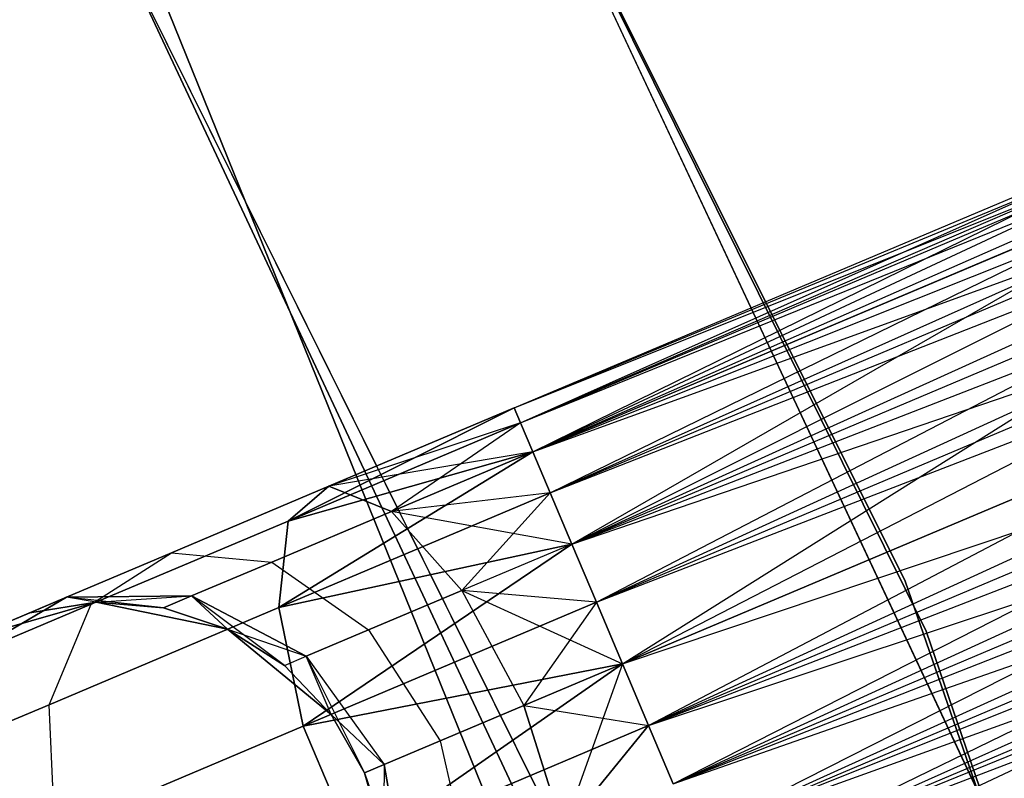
# Model space of a CAD drawing. Extents: x -91 to 91, y -91 to 262.
# Tile 429 of 480: x 55.37 to 58.89, y 23.92 to 26.63. Entities that reach past the tile are written whole.
import ezdxf

# ---------------------------------------------------------------- set-up
doc = ezdxf.new("R2010")
doc.units = 0
doc.header["$LTSCALE"] = 25.4
doc.layers.get('0').update_dxf_attribs({"linetype": 'CONTINUOUS'})

# ---------------------------------------------------------------- blocks, each defined once
blk = doc.blocks.new('ETE0_STL_1')
at = {"color": 0}
for p, q in [((58.5318, 24.6227, 158.5), (54.8172, 32.052, 158.5)), ((54.8172, 32.052, 159.5), (58.5318, 24.6227, 159.5)), ((58.5318, 24.6227, 158.5), (54.8172, 32.052, 158.5)), ((54.8172, 32.052, 159.5), (58.5318, 24.6227, 159.5)), ((54.9146, 31.8847, 159.5), (58.6066, 24.4441, 159.5)), ((58.6066, 24.4441, 169), (54.9146, 31.8847, 169)), ((54.9146, 31.8847, 159.5), (58.6066, 24.4441, 159.5)), ((58.6066, 24.4441, 169), (54.9146, 31.8847, 169)), ((57.2222, 23.8667, 159.5), (53.6174, 31.1315, 159.5)), ((53.6174, 31.1315, 169), (57.2222, 23.8667, 169)), ((53.6174, 31.1315, 169), (57.2222, 23.8667, 169)), ((57.2222, 23.8667, 159.5), (53.6174, 31.1315, 159.5)), ((59.1289, 23.1523, 330.5076), (55.601, 30.672, 330.5076)), ((55.601, 30.672, 321.0076), (59.1289, 23.1523, 321.0076)), ((59.1289, 23.1523, 330.5076), (55.601, 30.672, 330.5076)), ((55.601, 30.672, 321.0076), (59.1289, 23.1523, 321.0076)), ((54.2876, 29.9475, 330.5076), (57.7321, 22.6053, 330.5076)), ((57.7321, 22.6053, 321.0076), (54.2876, 29.9475, 321.0076)), ((57.7321, 22.6053, 321.0076), (54.2876, 29.9475, 321.0076)), ((54.2876, 29.9475, 330.5076), (57.7321, 22.6053, 330.5076)), ((57.1349, 25.2414, 169.8871), (64.2201, 28.2358, 170.1281)), ((57.1349, 25.2414, 169.8871), (64.2201, 28.2358, 170.1281)), ((57.1349, 25.2414, 170.1281), (64.2201, 28.2358, 170.1281)), ((57.1349, 25.2414, 170.1281), (64.2201, 28.2358, 170.1281)), ((57.1573, 25.1882, 170.3622), (64.2201, 28.2358, 170.1281)), ((57.1573, 25.1882, 170.3622), (64.2201, 28.2358, 170.1281)), ((57.1349, 25.2414, 169.8871), (64.2425, 28.1826, 169.653)), ((57.1349, 25.2414, 169.8871), (64.2425, 28.1826, 169.653)), ((57.1573, 25.1882, 169.653), (64.2425, 28.1826, 169.653)), ((57.1573, 25.1882, 169.653), (64.2425, 28.1826, 169.653)), ((57.201, 25.085, 169.4395), (64.2425, 28.1826, 169.653)), ((57.201, 25.085, 169.4395), (64.2425, 28.1826, 169.653)), ((57.1573, 25.1882, 170.3622), (64.2861, 28.0794, 170.5757)), ((57.1573, 25.1882, 170.3622), (64.2861, 28.0794, 170.5757)), ((57.201, 25.085, 170.5757), (64.2861, 28.0794, 170.5757)), ((57.201, 25.085, 170.5757), (64.2861, 28.0794, 170.5757)), ((57.2632, 24.9378, 170.7561), (64.2861, 28.0794, 170.5757)), ((57.2632, 24.9378, 170.7561), (64.2861, 28.0794, 170.5757)), ((57.201, 25.085, 169.4395), (64.3484, 27.9322, 169.2591)), ((57.201, 25.085, 169.4395), (64.3484, 27.9322, 169.2591)), ((57.2632, 24.9378, 169.2591), (64.3484, 27.9322, 169.2591)), ((57.2632, 24.9378, 169.2591), (64.3484, 27.9322, 169.2591)), ((57.3404, 24.755, 169.1222), (64.3484, 27.9322, 169.2591)), ((57.3404, 24.755, 169.1222), (64.3484, 27.9322, 169.2591)), ((57.2632, 24.9378, 170.7561), (64.4256, 27.7494, 170.8931)), ((57.2632, 24.9378, 170.7561), (64.4256, 27.7494, 170.8931)), ((57.3404, 24.755, 170.8931), (64.4256, 27.7494, 170.8931)), ((57.3404, 24.755, 170.8931), (64.4256, 27.7494, 170.8931)), ((57.4282, 24.5474, 170.9785), (64.4256, 27.7494, 170.8931)), ((57.4282, 24.5474, 170.9785), (64.4256, 27.7494, 170.8931)), ((57.3404, 24.755, 169.1222), (64.5133, 27.5418, 169.0367)), ((57.3404, 24.755, 169.1222), (64.5133, 27.5418, 169.0367)), ((57.4282, 24.5474, 169.0367), (64.5133, 27.5418, 169.0367)), ((57.4282, 24.5474, 169.0367), (64.5133, 27.5418, 169.0367)), ((57.4282, 24.5474, 170.9785), (64.6065, 27.3214, 171.0076)), ((57.4282, 24.5474, 170.9785), (64.6065, 27.3214, 171.0076)), ((57.5213, 24.327, 169.0076), (64.6065, 27.3214, 169.0076)), ((57.5213, 24.327, 169.0076), (64.6065, 27.3214, 169.0076)), ((57.5213, 24.327, 171.0076), (64.6065, 27.3214, 171.0076)), ((57.5213, 24.327, 171.0076), (64.6065, 27.3214, 171.0076)), ((64.6065, 27.3214, 171.0076), (57.6145, 24.1065, 170.9785)), ((64.6065, 27.3214, 171.0076), (57.6145, 24.1065, 170.9785)), ((57.6145, 24.1065, 169.0367), (64.6997, 27.1009, 169.0367)), ((57.6145, 24.1065, 169.0367), (64.6997, 27.1009, 169.0367)), ((57.7022, 23.8989, 169.1222), (64.6997, 27.1009, 169.0367)), ((57.7022, 23.8989, 169.1222), (64.6997, 27.1009, 169.0367)), ((58.8222, 19.4357, 327.5076), (55.7821, 26.9473, 327.5076)), ((55.7821, 26.9473, 328.5076), (58.8222, 19.4357, 328.5076)), ((58.8222, 19.4357, 327.5076), (55.7821, 26.9473, 327.5076)), ((55.7821, 26.9473, 328.5076), (58.8222, 19.4357, 328.5076)), ((57.6145, 24.1065, 170.9785), (64.7874, 26.8933, 170.8931)), ((57.6145, 24.1065, 170.9785), (64.7874, 26.8933, 170.8931)), ((57.7022, 23.8989, 170.8931), (64.7874, 26.8933, 170.8931)), ((57.7022, 23.8989, 170.8931), (64.7874, 26.8933, 170.8931)), ((57.7795, 23.7162, 170.7561), (64.7874, 26.8933, 170.8931)), ((57.7795, 23.7162, 170.7561), (64.7874, 26.8933, 170.8931)), ((57.7022, 23.8989, 169.1222), (64.8647, 26.7106, 169.2591)), ((57.7022, 23.8989, 169.1222), (64.8647, 26.7106, 169.2591)), ((57.7795, 23.7162, 169.2591), (64.8647, 26.7106, 169.2591)), ((57.7795, 23.7162, 169.2591), (64.8647, 26.7106, 169.2591)), ((57.8417, 23.5689, 169.4395), (64.8647, 26.7106, 169.2591)), ((57.8417, 23.5689, 169.4395), (64.8647, 26.7106, 169.2591)), ((57.7795, 23.7162, 170.7561), (64.9269, 26.5633, 170.5757)), ((57.7795, 23.7162, 170.7561), (64.9269, 26.5633, 170.5757)), ((57.8417, 23.5689, 170.5757), (64.9269, 26.5633, 170.5757)), ((57.8417, 23.5689, 170.5757), (64.9269, 26.5633, 170.5757)), ((57.8417, 23.5689, 169.4395), (64.9705, 26.4601, 169.653)), ((57.8417, 23.5689, 169.4395), (64.9705, 26.4601, 169.653)), ((57.1349, 25.2414, 320.1281), (59.8731, 26.3986, 319.6635)), ((57.1349, 25.2414, 319.8871), (59.8731, 26.3986, 319.6635)), ((57.1349, 25.2414, 319.8871), (59.8731, 26.3986, 319.6635)), ((57.1349, 25.2414, 320.1281), (59.8731, 26.3986, 319.6635)), ((57.1573, 25.1882, 319.653), (59.8731, 26.3986, 319.6635)), ((57.1573, 25.1882, 319.653), (59.8731, 26.3986, 319.6635)), ((57.201, 25.085, 319.4395), (59.8731, 26.3986, 319.6635)), ((57.201, 25.085, 319.4395), (59.8731, 26.3986, 319.6635)), ((57.1349, 25.2414, 320.1281), (59.961, 26.3731, 320.1334)), ((57.1349, 25.2414, 320.1281), (59.961, 26.3731, 320.1334)), ((57.1573, 25.1882, 320.3622), (59.961, 26.3731, 320.1334)), ((57.1573, 25.1882, 320.3622), (59.961, 26.3731, 320.1334)), ((57.201, 25.085, 320.5757), (59.961, 26.3731, 320.1334)), ((57.201, 25.085, 320.5757), (59.961, 26.3731, 320.1334)), ((57.201, 25.085, 319.4395), (59.8775, 26.2162, 319.2211)), ((57.201, 25.085, 319.4395), (59.8775, 26.2162, 319.2211)), ((57.2632, 24.9378, 319.2591), (59.8775, 26.2162, 319.2211)), ((57.2632, 24.9378, 319.2591), (59.8775, 26.2162, 319.2211)), ((57.3404, 24.755, 319.1222), (59.8775, 26.2162, 319.2211)), ((57.3404, 24.755, 319.1222), (59.8775, 26.2162, 319.2211)), ((57.201, 25.085, 320.5757), (60.1211, 26.1456, 320.5228)), ((57.201, 25.085, 320.5757), (60.1211, 26.1456, 320.5228)), ((57.2632, 24.9378, 320.7561), (60.1211, 26.1456, 320.5228)), ((57.2632, 24.9378, 320.7561), (60.1211, 26.1456, 320.5228)), ((57.3404, 24.755, 320.8931), (60.1211, 26.1456, 320.5228)), ((57.3404, 24.755, 320.8931), (60.1211, 26.1456, 320.5228)), ((57.3404, 24.755, 319.1222), (59.9732, 25.8678, 318.9072)), ((57.3404, 24.755, 319.1222), (59.9732, 25.8678, 318.9072)), ((57.4282, 24.5474, 319.0367), (59.9732, 25.8678, 318.9072)), ((57.4282, 24.5474, 319.0367), (59.9732, 25.8678, 318.9072)), ((57.5213, 24.327, 319.0076), (59.9732, 25.8678, 318.9072)), ((57.5213, 24.327, 319.0076), (59.9732, 25.8678, 318.9072)), ((57.3404, 24.755, 320.8931), (60.3167, 25.7682, 320.7428)), ((57.3404, 24.755, 320.8931), (60.3167, 25.7682, 320.7428)), ((57.4282, 24.5474, 320.9785), (60.3167, 25.7682, 320.7428)), ((57.4282, 24.5474, 320.9785), (60.3167, 25.7682, 320.7428)), ((57.5213, 24.327, 321.0076), (60.3167, 25.7682, 320.7428)), ((57.5213, 24.327, 321.0076), (60.3167, 25.7682, 320.7428)), ((60.1384, 25.433, 318.794), (57.5213, 24.327, 319.0076)), ((60.1384, 25.433, 318.794), (57.5213, 24.327, 319.0076)), ((57.6145, 24.1065, 319.0367), (60.1384, 25.433, 318.794)), ((57.6145, 24.1065, 319.0367), (60.1384, 25.433, 318.794)), ((57.5213, 24.327, 321.0076), (60.503, 25.3273, 320.7428)), ((57.5213, 24.327, 321.0076), (60.503, 25.3273, 320.7428)), ((57.6145, 24.1065, 320.9785), (60.503, 25.3273, 320.7428)), ((57.6145, 24.1065, 320.9785), (60.503, 25.3273, 320.7428)), ((57.7022, 23.8989, 320.8931), (60.503, 25.3273, 320.7428)), ((57.7022, 23.8989, 320.8931), (60.503, 25.3273, 320.7428)), ((56.3274, 24.8375, 319.8322), (57.1349, 25.2414, 319.8871)), ((56.3274, 24.8375, 319.8322), (57.1349, 25.2414, 319.8871)), ((57.1349, 25.2414, 170.1281), (56.3274, 24.8375, 170.183)), ((57.1349, 25.2414, 170.1281), (56.3274, 24.8375, 170.183)), ((56.4724, 24.9614, 320.2712), (57.1349, 25.2414, 319.8871)), ((56.4724, 24.9614, 320.2712), (57.1349, 25.2414, 320.1281)), ((56.4724, 24.9614, 320.2712), (57.1349, 25.2414, 319.8871)), ((56.4724, 24.9614, 320.2712), (57.1349, 25.2414, 320.1281)), ((57.1349, 25.2414, 169.8871), (56.4724, 24.9614, 169.744)), ((57.1349, 25.2414, 170.1281), (56.4724, 24.9614, 169.744)), ((57.1349, 25.2414, 170.1281), (56.4724, 24.9614, 169.744)), ((57.1349, 25.2414, 169.8871), (56.4724, 24.9614, 169.744)), ((57.1349, 25.2414, 319.8871), (57.1573, 25.1882, 319.653)), ((57.1573, 25.1882, 320.3622), (57.1349, 25.2414, 320.1281)), ((57.1349, 25.2414, 319.8871), (57.1573, 25.1882, 319.653)), ((57.1573, 25.1882, 320.3622), (57.1349, 25.2414, 320.1281)), ((57.1573, 25.1882, 169.653), (57.1349, 25.2414, 169.8871)), ((57.1349, 25.2414, 170.1281), (57.1573, 25.1882, 170.3622)), ((57.1349, 25.2414, 170.1281), (57.1573, 25.1882, 170.3622)), ((57.1573, 25.1882, 169.653), (57.1349, 25.2414, 169.8871)), ((56.3274, 24.8375, 319.8322), (57.1573, 25.1882, 319.653)), ((56.3274, 24.8375, 319.8322), (57.1573, 25.1882, 319.653)), ((57.1573, 25.1882, 170.3622), (56.3274, 24.8375, 170.183)), ((57.1573, 25.1882, 170.3622), (56.3274, 24.8375, 170.183)), ((57.1573, 25.1882, 320.3622), (56.4724, 24.9614, 320.2712)), ((57.1573, 25.1882, 320.3622), (56.4724, 24.9614, 320.2712)), ((57.1573, 25.1882, 169.653), (56.4724, 24.9614, 169.744)), ((57.1573, 25.1882, 169.653), (56.4724, 24.9614, 169.744)), ((57.1573, 25.1882, 169.653), (56.6962, 24.8717, 169.3306)), ((57.1573, 25.1882, 169.653), (56.6962, 24.8717, 169.3306)), ((57.1573, 25.1882, 319.653), (57.201, 25.085, 319.4395)), ((57.201, 25.085, 320.5757), (57.1573, 25.1882, 320.3622)), ((57.1573, 25.1882, 319.653), (57.201, 25.085, 319.4395)), ((57.201, 25.085, 320.5757), (57.1573, 25.1882, 320.3622)), ((57.201, 25.085, 169.4395), (57.1573, 25.1882, 169.653)), ((57.1573, 25.1882, 170.3622), (57.201, 25.085, 170.5757)), ((57.1573, 25.1882, 170.3622), (57.201, 25.085, 170.5757)), ((57.201, 25.085, 169.4395), (57.1573, 25.1882, 169.653)), ((56.2943, 24.5283, 319.4683), (57.201, 25.085, 319.4395)), ((56.2943, 24.5283, 319.4683), (57.201, 25.085, 319.4395)), ((57.201, 25.085, 170.5757), (56.2943, 24.5283, 170.5469)), ((57.201, 25.085, 170.5757), (56.2943, 24.5283, 170.5469)), ((56.3274, 24.8375, 319.8322), (57.201, 25.085, 319.4395)), ((56.3274, 24.8375, 319.8322), (57.201, 25.085, 319.4395)), ((57.201, 25.085, 170.5757), (56.3274, 24.8375, 170.183)), ((57.201, 25.085, 170.5757), (56.3274, 24.8375, 170.183)), ((57.201, 25.085, 320.5757), (56.4724, 24.9614, 320.2712)), ((57.201, 25.085, 320.5757), (56.4724, 24.9614, 320.2712)), ((56.6962, 24.8717, 320.6847), (57.201, 25.085, 320.5757)), ((56.6962, 24.8717, 320.6847), (57.201, 25.085, 320.5757)), ((57.201, 25.085, 169.4395), (56.6962, 24.8717, 169.3306)), ((57.201, 25.085, 169.4395), (56.6962, 24.8717, 169.3306)), ((57.201, 25.085, 319.4395), (57.2632, 24.9378, 319.2591)), ((57.2632, 24.9378, 320.7561), (57.201, 25.085, 320.5757)), ((57.201, 25.085, 319.4395), (57.2632, 24.9378, 319.2591)), ((57.2632, 24.9378, 320.7561), (57.201, 25.085, 320.5757)), ((57.2632, 24.9378, 169.2591), (57.201, 25.085, 169.4395)), ((57.201, 25.085, 170.5757), (57.2632, 24.9378, 170.7561)), ((57.201, 25.085, 170.5757), (57.2632, 24.9378, 170.7561)), ((57.2632, 24.9378, 169.2591), (57.201, 25.085, 169.4395)), ((57.6145, 24.1065, 319.0367), (60.3351, 25.0116, 318.9072)), ((57.6145, 24.1065, 319.0367), (60.3351, 25.0116, 318.9072)), ((57.7022, 23.8989, 319.1222), (60.3351, 25.0116, 318.9072)), ((57.7022, 23.8989, 319.1222), (60.3351, 25.0116, 318.9072)), ((57.7795, 23.7162, 319.2591), (60.3351, 25.0116, 318.9072)), ((57.7795, 23.7162, 319.2591), (60.3351, 25.0116, 318.9072)), ((55.9107, 24.724, 320.6786), (56.4724, 24.9614, 320.2712)), ((55.9107, 24.724, 320.6786), (56.4724, 24.9614, 320.2712)), ((56.4724, 24.9614, 169.744), (55.9107, 24.724, 169.3366)), ((56.4724, 24.9614, 169.744), (55.9107, 24.724, 169.3366)), ((56.3274, 24.8375, 319.8322), (56.4724, 24.9614, 320.2712)), ((56.3274, 24.8375, 319.8322), (56.4724, 24.9614, 320.2712)), ((56.4724, 24.9614, 169.744), (56.3274, 24.8375, 170.183)), ((56.4724, 24.9614, 169.744), (56.3274, 24.8375, 170.183)), ((56.4724, 24.9614, 320.2712), (56.6962, 24.8717, 320.6847)), ((56.4724, 24.9614, 320.2712), (56.6962, 24.8717, 320.6847)), ((56.6962, 24.8717, 169.3306), (56.4724, 24.9614, 169.744)), ((56.6962, 24.8717, 169.3306), (56.4724, 24.9614, 169.744)), ((56.2943, 24.5283, 319.4683), (57.2632, 24.9378, 319.2591)), ((56.2943, 24.5283, 319.4683), (57.2632, 24.9378, 319.2591)), ((57.2632, 24.9378, 170.7561), (56.2943, 24.5283, 170.5469)), ((57.2632, 24.9378, 170.7561), (56.2943, 24.5283, 170.5469)), ((57.2632, 24.9378, 320.7561), (56.6962, 24.8717, 320.6847)), ((57.2632, 24.9378, 320.7561), (56.6962, 24.8717, 320.6847)), ((57.2632, 24.9378, 169.2591), (56.6962, 24.8717, 169.3306)), ((57.2632, 24.9378, 169.2591), (56.6962, 24.8717, 169.3306)), ((57.2632, 24.9378, 169.2591), (56.9476, 24.589, 169.0373)), ((57.2632, 24.9378, 169.2591), (56.9476, 24.589, 169.0373)), ((57.2632, 24.9378, 319.2591), (57.3404, 24.755, 319.1222)), ((57.3404, 24.755, 320.8931), (57.2632, 24.9378, 320.7561)), ((57.2632, 24.9378, 319.2591), (57.3404, 24.755, 319.1222)), ((57.3404, 24.755, 320.8931), (57.2632, 24.9378, 320.7561)), ((57.3404, 24.755, 169.1222), (57.2632, 24.9378, 169.2591)), ((57.2632, 24.9378, 170.7561), (57.3404, 24.755, 170.8931)), ((57.2632, 24.9378, 170.7561), (57.3404, 24.755, 170.8931)), ((57.3404, 24.755, 169.1222), (57.2632, 24.9378, 169.2591)), ((57.7022, 23.8989, 320.8931), (60.6374, 24.924, 320.5228)), ((57.7022, 23.8989, 320.8931), (60.6374, 24.924, 320.5228)), ((57.7795, 23.7162, 320.7561), (60.6374, 24.924, 320.5228)), ((57.7795, 23.7162, 320.7561), (60.6374, 24.924, 320.5228)), ((57.8417, 23.5689, 320.5757), (60.6374, 24.924, 320.5228)), ((57.8417, 23.5689, 320.5757), (60.6374, 24.924, 320.5228)), ((56.2683, 24.6909, 320.9951), (56.6962, 24.8717, 320.6847)), ((56.2683, 24.6909, 320.9951), (56.6962, 24.8717, 320.6847)), ((56.6962, 24.8717, 169.3306), (56.2683, 24.6909, 169.0201)), ((56.6962, 24.8717, 169.3306), (56.2683, 24.6909, 169.0201)), ((56.9476, 24.589, 320.9779), (56.6962, 24.8717, 320.6847)), ((57.3404, 24.755, 320.8931), (56.6962, 24.8717, 320.6847)), ((56.9476, 24.589, 320.9779), (56.6962, 24.8717, 320.6847)), ((57.3404, 24.755, 320.8931), (56.6962, 24.8717, 320.6847)), ((56.6962, 24.8717, 169.3306), (56.9476, 24.589, 169.0373)), ((56.6962, 24.8717, 169.3306), (56.9476, 24.589, 169.0373)), ((55.6237, 24.5401, 320.3427), (56.3274, 24.8375, 319.8322)), ((55.6237, 24.5401, 320.3427), (56.3274, 24.8375, 319.8322)), ((56.3274, 24.8375, 170.183), (55.6237, 24.5401, 169.6726)), ((56.3274, 24.8375, 170.183), (55.6237, 24.5401, 169.6726)), ((56.2943, 24.5283, 319.4683), (56.3274, 24.8375, 319.8322)), ((56.2943, 24.5283, 319.4683), (56.3274, 24.8375, 319.8322)), ((56.3274, 24.8375, 170.183), (56.2943, 24.5283, 170.5469)), ((56.3274, 24.8375, 170.183), (56.2943, 24.5283, 170.5469)), ((56.2943, 24.5283, 319.4683), (57.3404, 24.755, 319.1222)), ((56.2943, 24.5283, 319.4683), (57.3404, 24.755, 319.1222)), ((57.3404, 24.755, 170.8931), (56.2943, 24.5283, 170.5469)), ((57.3404, 24.755, 170.8931), (56.2943, 24.5283, 170.5469)), ((56.3809, 24.1048, 319.2628), (57.3404, 24.755, 319.1222)), ((56.3809, 24.1048, 319.2628), (57.3404, 24.755, 319.1222)), ((57.3404, 24.755, 170.8931), (56.3809, 24.1048, 170.7524)), ((57.3404, 24.755, 170.8931), (56.3809, 24.1048, 170.7524)), ((57.3404, 24.755, 320.8931), (56.9476, 24.589, 320.9779)), ((57.3404, 24.755, 320.8931), (56.9476, 24.589, 320.9779)), ((57.3404, 24.755, 169.1222), (56.9476, 24.589, 169.0373)), ((57.3404, 24.755, 169.1222), (56.9476, 24.589, 169.0373)), ((57.3404, 24.755, 319.1222), (57.4282, 24.5474, 319.0367)), ((57.4282, 24.5474, 320.9785), (57.3404, 24.755, 320.8931)), ((57.3404, 24.755, 319.1222), (57.4282, 24.5474, 319.0367)), ((57.4282, 24.5474, 320.9785), (57.3404, 24.755, 320.8931)), ((57.4282, 24.5474, 169.0367), (57.3404, 24.755, 169.1222)), ((57.3404, 24.755, 170.8931), (57.4282, 24.5474, 170.9785)), ((57.3404, 24.755, 170.8931), (57.4282, 24.5474, 170.9785)), ((57.4282, 24.5474, 169.0367), (57.3404, 24.755, 169.1222)), ((55.5355, 24.5654, 321.2884), (55.9107, 24.724, 320.6786)), ((55.5355, 24.5654, 321.2884), (55.9107, 24.724, 320.6786)), ((55.9107, 24.724, 169.3366), (55.5355, 24.5654, 168.7269)), ((55.9107, 24.724, 169.3366), (55.5355, 24.5654, 168.7269)), ((55.6237, 24.5401, 320.3427), (55.9107, 24.724, 320.6786)), ((55.6237, 24.5401, 320.3427), (55.9107, 24.724, 320.6786)), ((55.6237, 24.5401, 169.6726), (55.9107, 24.724, 169.3366)), ((55.6237, 24.5401, 169.6726), (55.9107, 24.724, 169.3366)), ((55.9107, 24.724, 320.6786), (56.2683, 24.6909, 320.9951)), ((55.9107, 24.724, 320.6786), (56.2683, 24.6909, 320.9951)), ((55.9107, 24.724, 169.3366), (56.2683, 24.6909, 169.0201)), ((55.9107, 24.724, 169.3366), (56.2683, 24.6909, 169.0201)), ((57.7795, 23.7162, 319.2591), (60.5183, 24.7001, 319.2211)), ((57.7795, 23.7162, 319.2591), (60.5183, 24.7001, 319.2211)), ((57.8417, 23.5689, 319.4395), (60.5183, 24.7001, 319.2211)), ((57.8417, 23.5689, 319.4395), (60.5183, 24.7001, 319.2211)), ((57.8853, 23.4657, 319.653), (60.5183, 24.7001, 319.2211)), ((57.8853, 23.4657, 319.653), (60.5183, 24.7001, 319.2211)), ((55.9824, 24.57, 321.4596), (56.2683, 24.6909, 320.9951)), ((55.9824, 24.57, 321.4596), (56.2683, 24.6909, 320.9951)), ((56.2683, 24.6909, 169.0201), (55.9824, 24.57, 168.5556)), ((56.2683, 24.6909, 169.0201), (55.9824, 24.57, 168.5556)), ((56.2683, 24.6909, 320.9951), (56.6145, 24.4482, 321.2195)), ((56.2683, 24.6909, 320.9951), (56.6145, 24.4482, 321.2195)), ((56.2683, 24.6909, 169.0201), (56.6145, 24.4482, 168.7957)), ((56.2683, 24.6909, 169.0201), (56.6145, 24.4482, 168.7957)), ((57.8417, 23.5689, 320.5757), (60.689, 24.6506, 320.1334)), ((57.8417, 23.5689, 320.5757), (60.689, 24.6506, 320.1334)), ((61.245, 16.7721, 158.5), (58.5318, 24.6227, 158.5)), ((58.5318, 24.6227, 158.5), (58.5318, 24.6227, 159.5)), ((58.5318, 24.6227, 159.5), (61.245, 16.7721, 159.5)), ((58.5318, 24.6227, 158.5), (58.5318, 24.6227, 159.5)), ((61.245, 16.7721, 158.5), (58.5318, 24.6227, 158.5)), ((58.5318, 24.6227, 159.5), (61.245, 16.7721, 159.5)), ((56.6145, 24.4482, 321.2195), (56.9476, 24.589, 320.9779)), ((56.6145, 24.4482, 321.2195), (56.9476, 24.589, 320.9779)), ((56.9476, 24.589, 169.0373), (56.6145, 24.4482, 168.7957)), ((56.9476, 24.589, 169.0373), (56.6145, 24.4482, 168.7957)), ((57.4282, 24.5474, 320.9785), (56.9476, 24.589, 320.9779)), ((56.9476, 24.589, 320.9779), (57.5213, 24.327, 321.0076)), ((57.4282, 24.5474, 320.9785), (56.9476, 24.589, 320.9779)), ((56.9476, 24.589, 320.9779), (57.5213, 24.327, 321.0076)), ((56.9476, 24.589, 320.9779), (57.1688, 24.178, 321.0837)), ((56.9476, 24.589, 320.9779), (57.1688, 24.178, 321.0837)), ((57.4282, 24.5474, 169.0367), (56.9476, 24.589, 169.0373)), ((56.9476, 24.589, 169.0373), (57.1688, 24.178, 168.9315)), ((56.9476, 24.589, 169.0373), (57.1688, 24.178, 168.9315)), ((57.4282, 24.5474, 169.0367), (56.9476, 24.589, 169.0373)), ((55.5355, 24.5654, 321.2884), (55.1536, 24.3414, 321.1065)), ((55.5355, 24.5654, 321.2884), (55.1536, 24.3414, 321.1065)), ((55.1536, 24.3414, 168.9087), (55.5355, 24.5654, 168.7269)), ((55.1536, 24.3414, 168.9087), (55.5355, 24.5654, 168.7269)), ((55.1816, 24.4159, 322.0076), (55.5355, 24.5654, 321.2884)), ((55.1816, 24.4159, 322.0076), (55.5355, 24.5654, 321.2884)), ((55.5355, 24.5654, 168.7269), (55.1816, 24.4159, 168.0076)), ((55.5355, 24.5654, 168.7269), (55.1816, 24.4159, 168.0076)), ((55.4037, 24.5097, 322.0076), (55.5355, 24.5654, 321.2884)), ((55.4037, 24.5097, 322.0076), (55.5355, 24.5654, 321.2884)), ((55.5355, 24.5654, 168.7269), (55.4037, 24.5097, 168.0076)), ((55.5355, 24.5654, 168.7269), (55.4037, 24.5097, 168.0076)), ((55.9824, 24.57, 321.4596), (55.5355, 24.5654, 321.2884)), ((55.9824, 24.57, 321.4596), (55.5355, 24.5654, 321.2884)), ((55.5355, 24.5654, 168.7269), (55.9824, 24.57, 168.5556)), ((55.5355, 24.5654, 168.7269), (55.9824, 24.57, 168.5556)), ((55.6417, 24.5477, 322.0076), (55.5355, 24.5654, 321.2884)), ((55.6417, 24.5477, 322.0076), (55.5355, 24.5654, 321.2884)), ((55.882, 24.5276, 168.0076), (55.5355, 24.5654, 168.7269)), ((55.882, 24.5276, 168.0076), (55.5355, 24.5654, 168.7269)), ((55.6417, 24.5477, 168.0076), (55.5355, 24.5654, 168.7269)), ((55.6417, 24.5477, 168.0076), (55.5355, 24.5654, 168.7269)), ((55.6417, 24.5477, 322.0076), (55.9824, 24.57, 321.4596)), ((55.6417, 24.5477, 322.0076), (55.9824, 24.57, 321.4596)), ((55.882, 24.5276, 322.0076), (55.9824, 24.57, 321.4596)), ((55.882, 24.5276, 322.0076), (55.9824, 24.57, 321.4596)), ((55.9824, 24.57, 168.5556), (55.882, 24.5276, 168.0076)), ((55.9824, 24.57, 168.5556), (55.882, 24.5276, 168.0076)), ((55.9824, 24.57, 321.4596), (56.3919, 24.3542, 321.5811)), ((56.1104, 24.4506, 322.0076), (55.9824, 24.57, 321.4596)), ((56.1104, 24.4506, 322.0076), (55.9824, 24.57, 321.4596)), ((55.9824, 24.57, 321.4596), (56.3919, 24.3542, 321.5811)), ((56.3919, 24.3542, 168.4341), (55.9824, 24.57, 168.5556)), ((56.3138, 24.3212, 168.0076), (55.9824, 24.57, 168.5556)), ((56.3919, 24.3542, 168.4341), (55.9824, 24.57, 168.5556)), ((56.3138, 24.3212, 168.0076), (55.9824, 24.57, 168.5556)), ((56.1104, 24.4506, 168.0076), (55.9824, 24.57, 168.5556)), ((56.1104, 24.4506, 168.0076), (55.9824, 24.57, 168.5556)), ((55.1536, 24.3414, 321.1065), (55.6237, 24.5401, 320.3427)), ((55.1536, 24.3414, 321.1065), (55.6237, 24.5401, 320.3427)), ((55.6237, 24.5401, 169.6726), (55.1536, 24.3414, 168.9087)), ((55.6237, 24.5401, 169.6726), (55.1536, 24.3414, 168.9087)), ((55.6417, 24.5477, 327.5076), (55.1816, 24.4159, 327.5076)), ((55.1816, 24.4159, 163.5076), (55.6417, 24.5477, 163.5076)), ((55.6417, 24.5477, 327.5076), (55.1816, 24.4159, 327.5076)), ((55.1816, 24.4159, 163.5076), (55.6417, 24.5477, 163.5076)), ((55.6417, 24.5477, 322.0076), (55.4037, 24.5097, 322.0076)), ((55.4037, 24.5097, 322.0076), (55.6417, 24.5477, 327.5076)), ((55.4037, 24.5097, 322.0076), (55.6417, 24.5477, 327.5076)), ((55.6417, 24.5477, 322.0076), (55.4037, 24.5097, 322.0076)), ((55.6417, 24.5477, 168.0076), (55.4037, 24.5097, 168.0076)), ((55.4037, 24.5097, 168.0076), (55.6417, 24.5477, 163.5076)), ((55.4037, 24.5097, 168.0076), (55.6417, 24.5477, 163.5076)), ((55.6417, 24.5477, 168.0076), (55.4037, 24.5097, 168.0076)), ((55.473, 24.1812, 320.0641), (55.6237, 24.5401, 320.3427)), ((55.473, 24.1812, 320.0641), (55.6237, 24.5401, 320.3427)), ((55.473, 24.1812, 169.9511), (55.6237, 24.5401, 169.6726)), ((55.473, 24.1812, 169.9511), (55.6237, 24.5401, 169.6726)), ((55.473, 24.1812, 320.0641), (56.2943, 24.5283, 319.4683)), ((55.473, 24.1812, 320.0641), (56.2943, 24.5283, 319.4683)), ((56.2943, 24.5283, 170.5469), (55.473, 24.1812, 169.9511)), ((56.2943, 24.5283, 170.5469), (55.473, 24.1812, 169.9511)), ((56.1104, 24.4506, 327.5076), (55.6417, 24.5477, 327.5076)), ((55.6417, 24.5477, 163.5076), (56.1104, 24.4506, 163.5076)), ((55.882, 24.5276, 322.0076), (55.6417, 24.5477, 327.5076)), ((56.1104, 24.4506, 327.5076), (55.6417, 24.5477, 327.5076)), ((55.882, 24.5276, 322.0076), (55.6417, 24.5477, 322.0076)), ((55.6417, 24.5477, 322.0076), (55.6417, 24.5477, 327.5076)), ((55.882, 24.5276, 322.0076), (55.6417, 24.5477, 327.5076)), ((55.6417, 24.5477, 322.0076), (55.6417, 24.5477, 327.5076)), ((55.882, 24.5276, 322.0076), (55.6417, 24.5477, 322.0076)), ((55.882, 24.5276, 168.0076), (55.6417, 24.5477, 168.0076)), ((55.6417, 24.5477, 163.5076), (55.882, 24.5276, 168.0076)), ((55.6417, 24.5477, 163.5076), (56.1104, 24.4506, 163.5076)), ((55.6417, 24.5477, 168.0076), (55.6417, 24.5477, 163.5076)), ((55.6417, 24.5477, 168.0076), (55.6417, 24.5477, 163.5076)), ((55.882, 24.5276, 168.0076), (55.6417, 24.5477, 168.0076)), ((55.6417, 24.5477, 163.5076), (55.882, 24.5276, 168.0076)), ((56.1104, 24.4506, 322.0076), (55.882, 24.5276, 322.0076)), ((55.882, 24.5276, 322.0076), (56.1104, 24.4506, 327.5076)), ((55.882, 24.5276, 322.0076), (56.1104, 24.4506, 327.5076)), ((56.1104, 24.4506, 322.0076), (55.882, 24.5276, 322.0076)), ((56.1104, 24.4506, 168.0076), (55.882, 24.5276, 168.0076)), ((55.882, 24.5276, 168.0076), (56.1104, 24.4506, 163.5076)), ((55.882, 24.5276, 168.0076), (56.1104, 24.4506, 163.5076)), ((56.1104, 24.4506, 168.0076), (55.882, 24.5276, 168.0076)), ((56.3809, 24.1048, 319.2628), (56.2943, 24.5283, 319.4683)), ((56.3809, 24.1048, 319.2628), (56.2943, 24.5283, 319.4683)), ((56.2943, 24.5283, 170.5469), (56.3809, 24.1048, 170.7524)), ((56.2943, 24.5283, 170.5469), (56.3809, 24.1048, 170.7524)), ((56.3809, 24.1048, 319.2628), (57.4282, 24.5474, 319.0367)), ((56.3809, 24.1048, 319.2628), (57.4282, 24.5474, 319.0367)), ((57.4282, 24.5474, 170.9785), (56.3809, 24.1048, 170.7524)), ((57.4282, 24.5474, 170.9785), (56.3809, 24.1048, 170.7524)), ((57.4282, 24.5474, 169.0367), (57.1688, 24.178, 168.9315)), ((57.4282, 24.5474, 169.0367), (57.1688, 24.178, 168.9315)), ((57.4282, 24.5474, 319.0367), (57.5213, 24.327, 319.0076)), ((57.5213, 24.327, 321.0076), (57.4282, 24.5474, 320.9785)), ((57.4282, 24.5474, 319.0367), (57.5213, 24.327, 319.0076)), ((57.5213, 24.327, 321.0076), (57.4282, 24.5474, 320.9785)), ((57.5213, 24.327, 169.0076), (57.4282, 24.5474, 169.0367)), ((57.4282, 24.5474, 170.9785), (57.5213, 24.327, 171.0076)), ((57.4282, 24.5474, 170.9785), (57.5213, 24.327, 171.0076)), ((57.5213, 24.327, 169.0076), (57.4282, 24.5474, 169.0367)), ((55.4037, 24.5097, 322.0076), (55.1816, 24.4159, 327.5076)), ((55.4037, 24.5097, 322.0076), (55.1816, 24.4159, 327.5076)), ((55.1816, 24.4159, 163.5076), (55.4037, 24.5097, 168.0076)), ((55.1816, 24.4159, 163.5076), (55.4037, 24.5097, 168.0076)), ((56.4803, 24.1468, 327.5076), (56.1104, 24.4506, 327.5076)), ((56.1104, 24.4506, 163.5076), (56.4803, 24.1468, 163.5076)), ((56.3138, 24.3212, 322.0076), (56.1104, 24.4506, 327.5076)), ((56.4803, 24.1468, 327.5076), (56.1104, 24.4506, 327.5076)), ((56.3138, 24.3212, 322.0076), (56.1104, 24.4506, 322.0076)), ((56.1104, 24.4506, 322.0076), (56.1104, 24.4506, 327.5076)), ((56.3138, 24.3212, 322.0076), (56.1104, 24.4506, 327.5076)), ((56.1104, 24.4506, 322.0076), (56.1104, 24.4506, 327.5076)), ((56.1104, 24.4506, 322.0076), (56.3919, 24.3542, 321.5811)), ((56.1104, 24.4506, 322.0076), (56.3919, 24.3542, 321.5811)), ((56.3138, 24.3212, 322.0076), (56.1104, 24.4506, 322.0076)), ((56.3138, 24.3212, 168.0076), (56.1104, 24.4506, 168.0076)), ((56.1104, 24.4506, 163.5076), (56.3138, 24.3212, 168.0076)), ((56.1104, 24.4506, 163.5076), (56.4803, 24.1468, 163.5076)), ((56.1104, 24.4506, 168.0076), (56.1104, 24.4506, 163.5076)), ((56.1104, 24.4506, 168.0076), (56.1104, 24.4506, 163.5076)), ((56.3138, 24.3212, 168.0076), (56.1104, 24.4506, 168.0076)), ((56.1104, 24.4506, 163.5076), (56.3138, 24.3212, 168.0076)), ((56.3919, 24.3542, 321.5811), (56.6145, 24.4482, 321.2195)), ((56.3919, 24.3542, 321.5811), (56.6145, 24.4482, 321.2195)), ((56.6145, 24.4482, 168.7957), (56.3919, 24.3542, 168.4341)), ((56.6145, 24.4482, 168.7957), (56.3919, 24.3542, 168.4341)), ((56.6145, 24.4482, 321.2195), (56.87, 24.0517, 321.3005)), ((56.6145, 24.4482, 321.2195), (56.87, 24.0517, 321.3005)), ((56.6145, 24.4482, 168.7957), (56.87, 24.0517, 168.7147)), ((56.6145, 24.4482, 168.7957), (56.87, 24.0517, 168.7147)), ((58.6066, 24.4441, 159.5), (61.2958, 16.5853, 159.5)), ((61.2958, 16.5853, 169), (58.6066, 24.4441, 169)), ((58.6066, 24.4441, 159.5), (61.2958, 16.5853, 159.5)), ((58.6066, 24.4441, 159.5), (58.6066, 24.4441, 169)), ((61.2958, 16.5853, 169), (58.6066, 24.4441, 169)), ((58.6066, 24.4441, 159.5), (58.6066, 24.4441, 169)), ((56.3138, 24.3212, 322.0076), (56.3919, 24.3542, 321.5811)), ((56.3138, 24.3212, 322.0076), (56.3919, 24.3542, 321.5811)), ((56.3138, 24.3212, 168.0076), (56.3919, 24.3542, 168.4341)), ((56.3138, 24.3212, 168.0076), (56.3919, 24.3542, 168.4341)), ((56.4803, 24.1468, 322.0076), (56.3919, 24.3542, 321.5811)), ((56.3919, 24.3542, 321.5811), (56.6703, 23.9673, 321.6249)), ((56.3919, 24.3542, 321.5811), (56.6703, 23.9673, 321.6249)), ((56.4803, 24.1468, 322.0076), (56.3919, 24.3542, 321.5811)), ((56.4803, 24.1468, 168.0076), (56.3919, 24.3542, 168.4341)), ((56.3919, 24.3542, 168.4341), (56.6002, 23.9377, 168.0076)), ((56.4803, 24.1468, 168.0076), (56.3919, 24.3542, 168.4341)), ((56.3919, 24.3542, 168.4341), (56.6002, 23.9377, 168.0076)), ((56.3919, 24.3542, 168.4341), (56.6703, 23.9673, 168.3903)), ((56.3919, 24.3542, 168.4341), (56.6703, 23.9673, 168.3903)), ((56.4803, 24.1468, 322.0076), (56.3138, 24.3212, 322.0076)), ((56.3138, 24.3212, 322.0076), (56.4803, 24.1468, 327.5076)), ((56.3138, 24.3212, 322.0076), (56.4803, 24.1468, 327.5076)), ((56.4803, 24.1468, 322.0076), (56.3138, 24.3212, 322.0076)), ((56.4803, 24.1468, 168.0076), (56.3138, 24.3212, 168.0076)), ((56.3138, 24.3212, 168.0076), (56.4803, 24.1468, 163.5076)), ((56.3138, 24.3212, 168.0076), (56.4803, 24.1468, 163.5076)), ((56.4803, 24.1468, 168.0076), (56.3138, 24.3212, 168.0076)), ((56.3809, 24.1048, 319.2628), (57.5213, 24.327, 319.0076)), ((56.3809, 24.1048, 319.2628), (57.5213, 24.327, 319.0076)), ((57.5213, 24.327, 171.0076), (56.3809, 24.1048, 170.7524)), ((57.5213, 24.327, 171.0076), (56.3809, 24.1048, 170.7524)), ((56.5673, 23.6639, 319.2628), (57.5213, 24.327, 319.0076)), ((56.5673, 23.6639, 319.2628), (57.5213, 24.327, 319.0076)), ((57.5213, 24.327, 171.0076), (56.5673, 23.6639, 170.7524)), ((57.5213, 24.327, 171.0076), (56.5673, 23.6639, 170.7524)), ((57.5213, 24.327, 321.0076), (57.1688, 24.178, 321.0837)), ((57.5213, 24.327, 321.0076), (57.1688, 24.178, 321.0837)), ((57.1688, 24.178, 168.9315), (57.5213, 24.327, 169.0076)), ((57.1688, 24.178, 168.9315), (57.5213, 24.327, 169.0076)), ((57.5213, 24.327, 169.0076), (57.3094, 23.7329, 169.0373)), ((57.5213, 24.327, 169.0076), (57.3094, 23.7329, 169.0373)), ((57.6145, 24.1065, 320.9785), (57.5213, 24.327, 321.0076)), ((57.5213, 24.327, 319.0076), (57.6145, 24.1065, 319.0367)), ((57.6145, 24.1065, 320.9785), (57.5213, 24.327, 321.0076)), ((57.5213, 24.327, 319.0076), (57.6145, 24.1065, 319.0367)), ((57.6145, 24.1065, 169.0367), (57.5213, 24.327, 169.0076)), ((57.5213, 24.327, 171.0076), (57.6145, 24.1065, 170.9785)), ((57.6145, 24.1065, 169.0367), (57.5213, 24.327, 169.0076)), ((57.5213, 24.327, 171.0076), (57.6145, 24.1065, 170.9785)), ((54.9242, 23.9493, 320.9558), (55.473, 24.1812, 320.0641)), ((54.9242, 23.9493, 320.9558), (55.473, 24.1812, 320.0641)), ((55.473, 24.1812, 169.9511), (54.9242, 23.9493, 169.0594)), ((55.473, 24.1812, 169.9511), (54.9242, 23.9493, 169.0594)), ((55.4931, 23.7296, 319.9068), (55.473, 24.1812, 320.0641)), ((55.4931, 23.7296, 319.9068), (55.473, 24.1812, 320.0641)), ((55.4931, 23.7296, 170.1084), (55.473, 24.1812, 169.9511)), ((55.4931, 23.7296, 170.1084), (55.473, 24.1812, 169.9511)), ((57.1688, 24.178, 321.0837), (56.87, 24.0517, 321.3005)), ((57.1688, 24.178, 321.0837), (56.87, 24.0517, 321.3005)), ((56.87, 24.0517, 168.7147), (57.1688, 24.178, 168.9315)), ((56.87, 24.0517, 168.7147), (57.1688, 24.178, 168.9315)), ((57.1688, 24.178, 321.0837), (57.6145, 24.1065, 320.9785)), ((57.1688, 24.178, 321.0837), (57.6145, 24.1065, 320.9785)), ((57.1688, 24.178, 321.0837), (57.3094, 23.7329, 320.9779)), ((57.1688, 24.178, 321.0837), (57.3094, 23.7329, 320.9779)), ((57.3094, 23.7329, 169.0373), (57.1688, 24.178, 168.9315)), ((57.3094, 23.7329, 169.0373), (57.1688, 24.178, 168.9315)), ((56.6002, 23.9377, 327.5076), (56.4803, 24.1468, 327.5076)), ((56.4803, 24.1468, 163.5076), (56.6002, 23.9377, 163.5076)), ((56.6002, 23.9377, 322.0076), (56.4803, 24.1468, 322.0076)), ((56.4803, 24.1468, 322.0076), (56.4803, 24.1468, 327.5076)), ((56.6002, 23.9377, 327.5076), (56.4803, 24.1468, 327.5076)), ((56.4803, 24.1468, 322.0076), (56.4803, 24.1468, 327.5076)), ((56.4803, 24.1468, 322.0076), (56.6703, 23.9673, 321.6249)), ((56.4803, 24.1468, 322.0076), (56.6703, 23.9673, 321.6249)), ((56.6002, 23.9377, 322.0076), (56.4803, 24.1468, 322.0076)), ((56.6002, 23.9377, 168.0076), (56.4803, 24.1468, 168.0076)), ((56.4803, 24.1468, 168.0076), (56.4803, 24.1468, 163.5076)), ((56.4803, 24.1468, 168.0076), (56.4803, 24.1468, 163.5076)), ((56.6002, 23.9377, 168.0076), (56.4803, 24.1468, 168.0076)), ((56.4803, 24.1468, 163.5076), (56.6002, 23.9377, 163.5076)), ((55.4931, 23.7296, 319.9068), (56.3809, 24.1048, 319.2628)), ((55.4931, 23.7296, 319.9068), (56.3809, 24.1048, 319.2628)), ((56.3809, 24.1048, 170.7524), (55.4931, 23.7296, 170.1084)), ((56.3809, 24.1048, 170.7524), (55.4931, 23.7296, 170.1084)), ((56.5673, 23.6639, 319.2628), (56.3809, 24.1048, 319.2628)), ((56.5673, 23.6639, 319.2628), (56.3809, 24.1048, 319.2628)), ((56.3809, 24.1048, 170.7524), (56.5673, 23.6639, 170.7524)), ((56.3809, 24.1048, 170.7524), (56.5673, 23.6639, 170.7524)), ((56.5673, 23.6639, 319.2628), (57.6145, 24.1065, 319.0367)), ((56.5673, 23.6639, 319.2628), (57.6145, 24.1065, 319.0367)), ((57.6145, 24.1065, 170.9785), (56.5673, 23.6639, 170.7524)), ((57.6145, 24.1065, 170.9785), (56.5673, 23.6639, 170.7524)), ((57.3094, 23.7329, 320.9779), (57.6145, 24.1065, 320.9785)), ((57.3094, 23.7329, 320.9779), (57.6145, 24.1065, 320.9785)), ((57.6145, 24.1065, 169.0367), (57.3094, 23.7329, 169.0373)), ((57.6145, 24.1065, 169.0367), (57.3094, 23.7329, 169.0373)), ((57.7022, 23.8989, 320.8931), (57.6145, 24.1065, 320.9785)), ((57.6145, 24.1065, 319.0367), (57.7022, 23.8989, 319.1222)), ((57.7022, 23.8989, 320.8931), (57.6145, 24.1065, 320.9785)), ((57.6145, 24.1065, 319.0367), (57.7022, 23.8989, 319.1222)), ((57.6145, 24.1065, 170.9785), (57.7022, 23.8989, 170.8931)), ((57.7022, 23.8989, 169.1222), (57.6145, 24.1065, 169.0367)), ((57.7022, 23.8989, 169.1222), (57.6145, 24.1065, 169.0367)), ((57.6145, 24.1065, 170.9785), (57.7022, 23.8989, 170.8931)), ((56.87, 24.0517, 321.3005), (56.6703, 23.9673, 321.6249)), ((56.87, 24.0517, 321.3005), (56.6703, 23.9673, 321.6249)), ((56.6703, 23.9673, 168.3903), (56.87, 24.0517, 168.7147)), ((56.6703, 23.9673, 168.3903), (56.87, 24.0517, 168.7147)), ((56.87, 24.0517, 321.3005), (56.9763, 23.5921, 321.2195)), ((56.87, 24.0517, 321.3005), (56.9763, 23.5921, 321.2195)), ((56.87, 24.0517, 168.7147), (56.9763, 23.5921, 168.7957)), ((56.87, 24.0517, 168.7147), (56.9763, 23.5921, 168.7957)), ((56.6703, 23.9673, 321.6249), (56.6002, 23.9377, 322.0076)), ((56.6703, 23.9673, 321.6249), (56.6002, 23.9377, 322.0076)), ((56.6002, 23.9377, 168.0076), (56.6703, 23.9673, 168.3903)), ((56.6002, 23.9377, 168.0076), (56.6703, 23.9673, 168.3903)), ((56.6703, 23.9673, 168.3903), (56.6666, 23.7059, 168.0076)), ((56.6703, 23.9673, 168.3903), (56.6666, 23.7059, 168.0076)), ((56.7538, 23.4981, 321.5811), (56.6703, 23.9673, 321.6249)), ((56.7538, 23.4981, 321.5811), (56.6703, 23.9673, 321.6249)), ((56.6703, 23.9673, 168.3903), (56.7538, 23.4981, 168.4341)), ((56.6703, 23.9673, 168.3903), (56.7538, 23.4981, 168.4341)), ((56.6666, 23.7059, 327.5076), (56.6002, 23.9377, 327.5076)), ((56.6002, 23.9377, 163.5076), (56.6666, 23.7059, 163.5076)), ((56.6666, 23.7059, 322.0076), (56.6002, 23.9377, 322.0076)), ((56.6002, 23.9377, 322.0076), (56.6002, 23.9377, 327.5076)), ((56.6666, 23.7059, 327.5076), (56.6002, 23.9377, 327.5076)), ((56.6002, 23.9377, 322.0076), (56.6002, 23.9377, 327.5076)), ((56.6002, 23.9377, 322.0076), (56.7538, 23.4981, 321.5811)), ((56.6666, 23.7059, 322.0076), (56.6002, 23.9377, 322.0076)), ((56.6002, 23.9377, 322.0076), (56.7538, 23.4981, 321.5811)), ((56.6666, 23.7059, 168.0076), (56.6002, 23.9377, 168.0076)), ((56.6002, 23.9377, 168.0076), (56.6002, 23.9377, 163.5076)), ((56.6002, 23.9377, 168.0076), (56.6002, 23.9377, 163.5076)), ((56.6666, 23.7059, 168.0076), (56.6002, 23.9377, 168.0076)), ((56.6002, 23.9377, 163.5076), (56.6666, 23.7059, 163.5076))]:
    blk.add_line(p, q, dxfattribs=at)

msp = doc.modelspace()

# ---------------------------------------------------------------- block references
at = {"color": 253}
msp.add_blockref('ETE0_STL_1', (0, 0), dxfattribs=at)

doc.saveas('drawing.dxf')
